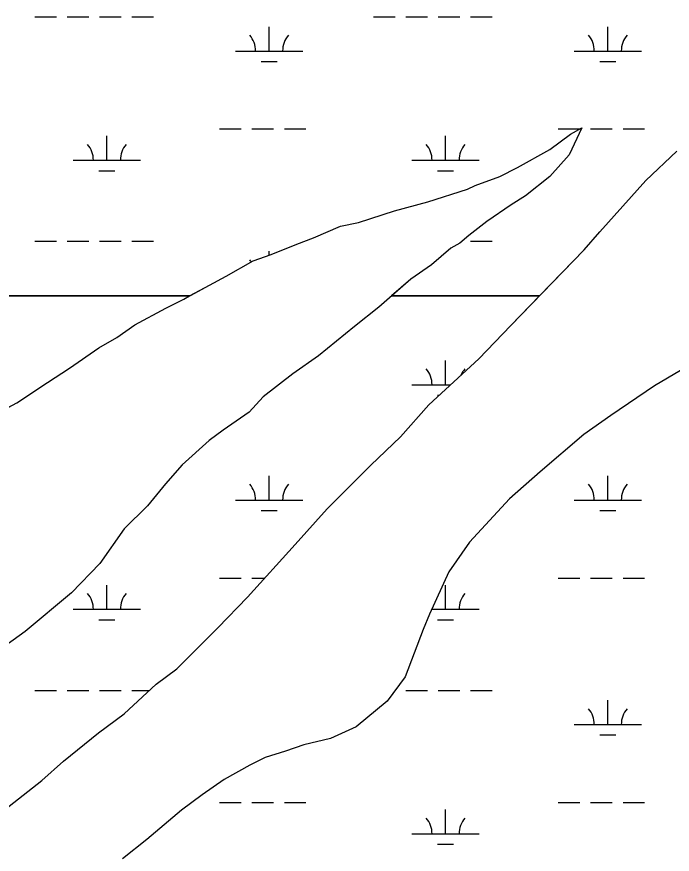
# Model space of a CAD drawing. Extents: x 3161564 to 3199464, y 849354 to 874788.
# Drawn here: x 3193585 to 3194556, y 864793 to 866034 of the extents above; entities that cross this region are included whole.
import ezdxf

# ---------------------------------------------------------------- set-up
doc = ezdxf.new("R2010")
doc.units = 0
for name, color, linetype in [('V-SITE-VEGE', 7, 'Continuous'), ('V-TOPO-SHOR', 7, 'Continuous'), ('V-WETL-SWMP', 7, 'Continuous')]:
    doc.layers.add(name, color=color, linetype=linetype)

msp = doc.modelspace()

# ---------------------------------------------------------------- linework, layer by layer
at = {"layer": 'V-SITE-VEGE'}
for p, q in [((3194422.5, 865869.6), (3194403.4, 865829.7)), ((3194405.4, 865860.1), (3194422.5, 865869.6)), ((3194374.9, 865837.3), (3194405.4, 865860.1)), ((3194327.3, 865810.8), (3194374.9, 865837.3)), ((3194517.5, 865791.5), (3194563.2, 865835.1)), ((3194403.4, 865829.7), (3194374.9, 865797.4)), ((3194300.7, 865797.5), (3194327.3, 865810.8)), ((3194264.5, 865784.3), (3194300.7, 865797.5)), ((3194374.9, 865797.4), (3194338.7, 865768.9)), ((3194253.1, 865778.6), (3194264.5, 865784.3)), ((3194448.9, 865715.5), (3194517.5, 865791.5)), ((3194194.1, 865759.7), (3194253.1, 865778.6)), ((3194338.7, 865768.9), (3194317.7, 865755.7)), ((3194144.6, 865746.4), (3194194.1, 865759.7)), ((3194091.4, 865729.4), (3194144.6, 865746.4)), ((3194317.7, 865755.7), (3194281.6, 865731)), ((3194024.7, 865706.7), (3194064.7, 865723.8)), ((3194064.7, 865723.8), (3194091.4, 865729.4)), ((3194281.6, 865731), (3194254.9, 865710.1)), ((3194000, 865697.2), (3194024.7, 865706.7)), ((3194254.9, 865710.1), (3194241.6, 865698.7)), ((3194426, 865688.9), (3194448.9, 865715.5)), ((3193961.9, 865682.1), (3194000, 865697.2)), ((3194241.6, 865698.7), (3194228.2, 865691.1)), ((3193935.3, 865672.6), (3193961.9, 865682.1)), ((3194228.2, 865691.1), (3194199.7, 865666.5)), ((3194359.7, 865620.5), (3194426, 865688.9)), ((3193895.3, 865649.9), (3193935.3, 865672.6)), ((3194199.7, 865666.5), (3194169.2, 865645.6)), ((3193870.6, 865636.6), (3193895.3, 865649.9)), ((3194169.2, 865645.6), (3194140.5, 865620.5)), ((3193841.1, 865620.5), (3193870.6, 865636.6)), ((3191870, 865620.5), (3193841.1, 865620.5)), ((3194140.5, 865620.5), (3194359.7, 865620.5)), ((3194568.4, 865509.9), (3194530.3, 865487.1)), ((3194530.3, 865487.1), (3194465.6, 865443.5)), ((3194465.6, 865443.5), (3194425.6, 865415)), ((3194425.6, 865415), (3194360.8, 865360)), ((3194360.8, 865360), (3194315.1, 865320.1)), ((3194315.1, 865320.1), (3194256, 865255.5)), ((3194256, 865255.5), (3194225.5, 865211.8)), ((3194225.5, 865211.8), (3194196.9, 865149.1)), ((3194196.9, 865149.1), (3194187.3, 865126.3)), ((3194187.3, 865126.3), (3194160.6, 865056)), ((3194160.6, 865056), (3194133.9, 865019.9)), ((3194133.9, 865019.9), (3194088.2, 864981.9)), ((3194088.2, 864981.9), (3194050.1, 864964.9)), ((3194050.1, 864964.9), (3194010.2, 864955.4)), ((3194010.2, 864955.4), (3193983.5, 864946)), ((3193983.5, 864946), (3193953.1, 864936.5)), ((3193930.2, 864925.1), (3193892.2, 864904.3)), ((3193953.1, 864936.5), (3193930.2, 864925.1)), ((3193892.2, 864904.3), (3193859.8, 864881.5)), ((3193859.8, 864881.5), (3193829.3, 864858.7)), ((3193829.3, 864858.7), (3193777.9, 864815.1)), ((3193777.9, 864815.1), (3193741.7, 864786.6))]:
    msp.add_line(p, q, dxfattribs=at)
msp.add_lwpolyline([(3193473.2, 865620.5), (3193473.2, 865400.2), (3193501.2, 865414.7), (3193533.6, 865433.6), (3193552.6, 865445), (3193585, 865462.1), (3193630.7, 865492.4), (3193663, 865513.3), (3193706.8, 865543.7), (3193733.5, 865558.8), (3193760.2, 865577.8), (3193805.8, 865602.5), (3193832.5, 865615.7), (3193841.1, 865620.5)], close=True, dxfattribs=at)
msp.add_lwpolyline([(3193566.9, 864859.2), (3193622.1, 864902.8), (3193654.5, 864931.3), (3193705.9, 864973.1), (3193744, 865001.5), (3193791.6, 865045.2), (3193822.1, 865068), (3193883, 865128.7), (3193926.9, 865174.3), (3193997.4, 865252.2), (3194045, 865305.3), (3194109.8, 865369.9), (3194153.6, 865411.7), (3194195.5, 865459.2), (3194269.8, 865527.5), (3194317.4, 865576.9), (3194359.7, 865620.5), (3194140.5, 865620.5), (3194121.6, 865603.8), (3194085.4, 865575.4), (3194032.1, 865531.7), (3193994, 865505.1), (3193950.2, 865471), (3193929.2, 865448.2), (3193891.1, 865421.6), (3193870.2, 865406.4), (3193830.2, 865370.4), (3193805.4, 865341.9), (3193778.7, 865309.6), (3193744.4, 865275.4), (3193708.2, 865224.1), (3193666.3, 865180.5), (3193597.7, 865123.5), (3193557.7, 865095)], dxfattribs=at)
at = {"layer": 'V-TOPO-SHOR'}
for p, q in [((3194422.5, 865869.6), (3194403.4, 865829.7)), ((3194405.4, 865860.1), (3194422.5, 865869.6)), ((3194374.9, 865837.3), (3194405.4, 865860.1)), ((3194327.3, 865810.8), (3194374.9, 865837.3)), ((3194517.5, 865791.5), (3194563.2, 865835.1)), ((3194403.4, 865829.7), (3194374.9, 865797.4)), ((3194300.7, 865797.5), (3194327.3, 865810.8)), ((3194264.5, 865784.3), (3194300.7, 865797.5)), ((3194374.9, 865797.4), (3194338.7, 865768.9)), ((3194253.1, 865778.6), (3194264.5, 865784.3)), ((3194448.9, 865715.5), (3194517.5, 865791.5)), ((3194194.1, 865759.7), (3194253.1, 865778.6)), ((3194338.7, 865768.9), (3194317.7, 865755.7)), ((3194144.6, 865746.4), (3194194.1, 865759.7)), ((3194091.4, 865729.4), (3194144.6, 865746.4)), ((3194317.7, 865755.7), (3194281.6, 865731)), ((3194024.7, 865706.7), (3194064.7, 865723.7)), ((3194064.7, 865723.7), (3194091.4, 865729.4)), ((3194281.6, 865731), (3194254.9, 865710.1)), ((3194000, 865697.2), (3194024.7, 865706.7)), ((3194254.9, 865710.1), (3194241.6, 865698.7)), ((3194426, 865688.9), (3194448.9, 865715.5)), ((3193961.9, 865682.1), (3194000, 865697.2)), ((3194241.6, 865698.7), (3194228.2, 865691.1)), ((3193935.3, 865672.6), (3193961.9, 865682.1)), ((3194228.2, 865691.1), (3194199.7, 865666.5)), ((3194317.4, 865576.9), (3194426, 865688.9)), ((3193895.3, 865649.9), (3193935.3, 865672.6)), ((3194199.7, 865666.5), (3194169.2, 865645.6)), ((3193870.6, 865636.6), (3193895.3, 865649.9)), ((3194169.2, 865645.6), (3194121.6, 865603.8)), ((3193832.5, 865615.7), (3193870.6, 865636.6)), ((3193805.8, 865602.5), (3193832.5, 865615.7)), ((3193760.2, 865577.8), (3193805.8, 865602.5)), ((3194121.6, 865603.8), (3194085.4, 865575.4)), ((3193733.5, 865558.8), (3193760.2, 865577.8)), ((3194085.4, 865575.4), (3194032.1, 865531.7)), ((3194269.8, 865527.5), (3194317.4, 865576.9)), ((3193706.8, 865543.7), (3193733.5, 865558.8)), ((3193663, 865513.3), (3193706.8, 865543.7)), ((3194032.1, 865531.7), (3193994, 865505.1)), ((3194195.5, 865459.2), (3194269.8, 865527.5)), ((3193630.7, 865492.4), (3193663, 865513.3)), ((3194568.4, 865509.9), (3194530.3, 865487.1)), ((3193994, 865505.1), (3193950.2, 865471)), ((3193585, 865462.1), (3193630.7, 865492.4)), ((3194530.3, 865487.1), (3194465.6, 865443.5)), ((3193950.2, 865471), (3193929.2, 865448.2)), ((3193552.6, 865445), (3193585, 865462.1)), ((3194153.6, 865411.7), (3194195.5, 865459.2)), ((3193929.2, 865448.2), (3193891.1, 865421.6)), ((3194465.6, 865443.5), (3194425.6, 865415)), ((3193891.1, 865421.6), (3193870.2, 865406.4)), ((3194109.8, 865369.9), (3194153.6, 865411.7)), ((3194425.6, 865415), (3194360.8, 865360)), ((3193870.2, 865406.4), (3193830.2, 865370.4)), ((3193830.2, 865370.4), (3193805.4, 865341.9)), ((3194045, 865305.3), (3194109.8, 865369.9)), ((3194360.8, 865360), (3194315.1, 865320.1)), ((3193805.4, 865341.9), (3193778.7, 865309.6)), ((3193778.7, 865309.6), (3193744.4, 865275.4)), ((3194315.1, 865320.1), (3194256, 865255.5)), ((3193997.4, 865252.2), (3194045, 865305.3)), ((3193744.4, 865275.4), (3193708.2, 865224.1)), ((3193926.8, 865174.3), (3193997.4, 865252.2)), ((3194256, 865255.5), (3194225.5, 865211.8)), ((3193708.2, 865224.1), (3193666.3, 865180.5)), ((3194225.5, 865211.8), (3194196.9, 865149.1)), ((3193666.3, 865180.5), (3193597.7, 865123.5)), ((3193883, 865128.7), (3193926.8, 865174.3)), ((3194196.9, 865149.1), (3194187.3, 865126.3)), ((3193597.7, 865123.5), (3193557.7, 865095)), ((3193822.1, 865068), (3193883, 865128.7)), ((3194187.3, 865126.3), (3194160.6, 865056)), ((3193791.6, 865045.2), (3193822.1, 865068)), ((3194160.6, 865056), (3194133.9, 865019.9)), ((3193744, 865001.5), (3193791.6, 865045.2)), ((3194133.9, 865019.9), (3194088.2, 864981.9)), ((3193705.9, 864973.1), (3193744, 865001.5)), ((3194088.2, 864981.9), (3194050.1, 864964.9)), ((3193654.5, 864931.3), (3193705.9, 864973.1)), ((3194050.1, 864964.9), (3194010.2, 864955.4)), ((3194010.2, 864955.4), (3193983.5, 864946)), ((3193983.5, 864946), (3193953.1, 864936.5)), ((3193622.1, 864902.8), (3193654.5, 864931.3)), ((3193930.2, 864925.1), (3193892.2, 864904.3)), ((3193953.1, 864936.5), (3193930.2, 864925.1)), ((3193566.8, 864859.2), (3193622.1, 864902.8)), ((3193892.2, 864904.3), (3193859.8, 864881.5)), ((3193859.8, 864881.5), (3193829.3, 864858.7)), ((3193829.3, 864858.7), (3193777.9, 864815.1)), ((3193777.9, 864815.1), (3193741.7, 864786.6))]:
    msp.add_line(p, q, dxfattribs=at)
at = {"layer": 'V-WETL-SWMP'}
for p, q in [((3193611.7, 866034.2), (3193643.7, 866034.2)), ((3193659.7, 866034.2), (3193691.7, 866034.2)), ((3193707.7, 866034.2), (3193739.7, 866034.2)), ((3193755.7, 866034.2), (3193787.7, 866034.2)), ((3194113.6, 866034.2), (3194145.6, 866034.2)), ((3194161.6, 866034.2), (3194193.6, 866034.2)), ((3194209.6, 866034.2), (3194241.6, 866034.2)), ((3194257.6, 866034.2), (3194289.6, 866034.2)), ((3193959, 865983.4), (3193959, 866019.4)), ((3194460.9, 865983.4), (3194460.9, 866019.4)), ((3193909, 865983.4), (3194009, 865983.4)), ((3194410.9, 865983.4), (3194510.9, 865983.4)), ((3193947, 865968), (3193971, 865968)), ((3194448.9, 865968), (3194472.9, 865968)), ((3193885.6, 865868), (3193917.6, 865868)), ((3193933.6, 865868), (3193965.6, 865868)), ((3193981.6, 865868), (3194013.6, 865868)), ((3194387.5, 865868), (3194419.5, 865868)), ((3194422.5, 865869.6), (3194403.4, 865829.7)), ((3194405.4, 865860.1), (3194422.5, 865869.6)), ((3194435.5, 865868), (3194467.5, 865868)), ((3194483.5, 865868), (3194515.5, 865868)), ((3193718.5, 865821.6), (3193718.5, 865857.6)), ((3194220.4, 865821.6), (3194220.4, 865857.6)), ((3194374.9, 865837.3), (3194405.4, 865860.1)), ((3194327.3, 865810.8), (3194374.9, 865837.3)), ((3194517.5, 865791.5), (3194563.2, 865835.1)), ((3193668.5, 865821.6), (3193768.5, 865821.6)), ((3194170.4, 865821.6), (3194270.4, 865821.6)), ((3194403.4, 865829.7), (3194374.9, 865797.4)), ((3193706.5, 865806.1), (3193730.5, 865806.1)), ((3194208.4, 865806.1), (3194232.4, 865806.1)), ((3194300.7, 865797.5), (3194327.3, 865810.8)), ((3194264.5, 865784.3), (3194300.7, 865797.5)), ((3194374.9, 865797.4), (3194338.7, 865768.9)), ((3194253.1, 865778.6), (3194264.5, 865784.3)), ((3194448.9, 865715.5), (3194517.5, 865791.5)), ((3194194.1, 865759.7), (3194253.1, 865778.6)), ((3194338.7, 865768.9), (3194317.7, 865755.7)), ((3194144.6, 865746.4), (3194194.1, 865759.7)), ((3194091.4, 865729.4), (3194144.6, 865746.4)), ((3194317.7, 865755.7), (3194281.6, 865731)), ((3194024.7, 865706.7), (3194064.7, 865723.7)), ((3194064.7, 865723.7), (3194091.4, 865729.4)), ((3194281.6, 865731), (3194254.9, 865710.1)), ((3194000, 865697.2), (3194024.7, 865706.7)), ((3194254.9, 865710.1), (3194241.6, 865698.7)), ((3194426, 865688.9), (3194448.9, 865715.5)), ((3193611.7, 865701.5), (3193643.7, 865701.5)), ((3193659.7, 865701.5), (3193691.7, 865701.5)), ((3193707.7, 865701.5), (3193739.7, 865701.5)), ((3193755.7, 865701.5), (3193787.7, 865701.5)), ((3193961.9, 865682.1), (3194000, 865697.2)), ((3194241.6, 865698.7), (3194228.2, 865691.1)), ((3194257.6, 865701.5), (3194289.6, 865701.5)), ((3193935.3, 865672.6), (3193961.9, 865682.1)), ((3193959, 865681), (3193959, 865686.8)), ((3194228.2, 865691.1), (3194199.7, 865666.5)), ((3194317.4, 865576.9), (3194426, 865688.9)), ((3193895.3, 865649.9), (3193935.3, 865672.6)), ((3194199.7, 865666.5), (3194169.2, 865645.6)), ((3193870.6, 865636.6), (3193895.3, 865649.9)), ((3194169.2, 865645.6), (3194121.6, 865603.8)), ((3193832.5, 865615.7), (3193870.6, 865636.6)), ((3193805.8, 865602.5), (3193832.5, 865615.7)), ((3193760.2, 865577.8), (3193805.8, 865602.5)), ((3194121.6, 865603.8), (3194085.4, 865575.4)), ((3193733.5, 865558.8), (3193760.2, 865577.8)), ((3194085.4, 865575.4), (3194032.1, 865531.7)), ((3194269.8, 865527.5), (3194317.4, 865576.9)), ((3193706.8, 865543.7), (3193733.5, 865558.8)), ((3193663, 865513.3), (3193706.8, 865543.7)), ((3194032.1, 865531.7), (3193994, 865505.1)), ((3194195.5, 865459.2), (3194269.8, 865527.5)), ((3194220.4, 865488.9), (3194220.4, 865524.9)), ((3193630.7, 865492.4), (3193663, 865513.3)), ((3194568.4, 865509.9), (3194530.3, 865487.1)), ((3193994, 865505.1), (3193950.2, 865471)), ((3193585, 865462.1), (3193630.7, 865492.4)), ((3194170.4, 865488.9), (3194227.8, 865488.9)), ((3194530.3, 865487.1), (3194465.6, 865443.5)), ((3193950.2, 865471), (3193929.2, 865448.2)), ((3194208.4, 865473.5), (3194211.1, 865473.5)), ((3193552.6, 865445), (3193585, 865462.1)), ((3194153.6, 865411.7), (3194195.5, 865459.2)), ((3193929.2, 865448.2), (3193891.1, 865421.6)), ((3194465.6, 865443.5), (3194425.6, 865415)), ((3193891.1, 865421.6), (3193870.2, 865406.4)), ((3194109.8, 865369.9), (3194153.6, 865411.7)), ((3194425.6, 865415), (3194360.8, 865360)), ((3193870.2, 865406.4), (3193830.2, 865370.4)), ((3193830.2, 865370.4), (3193805.4, 865341.9)), ((3194045, 865305.3), (3194109.8, 865369.9)), ((3194360.8, 865360), (3194315.1, 865320.1)), ((3193959, 865318.1), (3193959, 865354.1)), ((3194460.9, 865318.1), (3194460.9, 865354.1)), ((3193805.4, 865341.9), (3193778.7, 865309.6)), ((3193778.7, 865309.6), (3193744.4, 865275.4)), ((3193909, 865318.1), (3194009, 865318.1)), ((3194315.1, 865320.1), (3194256, 865255.5)), ((3194410.9, 865318.1), (3194510.9, 865318.1)), ((3193947, 865302.6), (3193971, 865302.6)), ((3193997.4, 865252.2), (3194045, 865305.3)), ((3194448.9, 865302.6), (3194472.9, 865302.6)), ((3193744.4, 865275.4), (3193708.2, 865224.1)), ((3193926.8, 865174.3), (3193997.4, 865252.2)), ((3194256, 865255.5), (3194225.5, 865211.8)), ((3193708.2, 865224.1), (3193666.3, 865180.5)), ((3194225.5, 865211.8), (3194196.9, 865149.1)), ((3193885.6, 865202.6), (3193917.6, 865202.6)), ((3193933.6, 865202.6), (3193952.5, 865202.6)), ((3194387.5, 865202.6), (3194419.5, 865202.6)), ((3194435.5, 865202.6), (3194467.5, 865202.6)), ((3194483.5, 865202.6), (3194515.5, 865202.6)), ((3193718.5, 865156.2), (3193718.5, 865192.2)), ((3194220.4, 865156.2), (3194220.4, 865192.2)), ((3193666.3, 865180.5), (3193597.7, 865123.5)), ((3193883, 865128.7), (3193926.8, 865174.3)), ((3193668.5, 865156.2), (3193768.5, 865156.2)), ((3194196.9, 865149.1), (3194187.3, 865126.3)), ((3194200.1, 865156.2), (3194270.4, 865156.2)), ((3193706.5, 865140.8), (3193730.5, 865140.8)), ((3194208.4, 865140.8), (3194232.4, 865140.8)), ((3193597.7, 865123.5), (3193557.7, 865095)), ((3193822.1, 865068), (3193883, 865128.7)), ((3194187.3, 865126.3), (3194160.6, 865056)), ((3193791.6, 865045.2), (3193822.1, 865068)), ((3194160.6, 865056), (3194133.9, 865019.9)), ((3193744, 865001.5), (3193791.6, 865045.2)), ((3193611.7, 865036.1), (3193643.7, 865036.1)), ((3193659.7, 865036.1), (3193691.7, 865036.1)), ((3193707.7, 865036.1), (3193739.7, 865036.1)), ((3193755.7, 865036.1), (3193781.7, 865036.1)), ((3194161.6, 865036.1), (3194193.6, 865036.1)), ((3194209.6, 865036.1), (3194241.6, 865036.1)), ((3194257.6, 865036.1), (3194289.6, 865036.1)), ((3194133.9, 865019.9), (3194088.2, 864981.9)), ((3194460.9, 864985.4), (3194460.9, 865021.4)), ((3193705.9, 864973.1), (3193744, 865001.5)), ((3194088.2, 864981.9), (3194050.1, 864964.9)), ((3194410.9, 864985.4), (3194510.9, 864985.4)), ((3193654.5, 864931.3), (3193705.9, 864973.1)), ((3194050.1, 864964.9), (3194010.2, 864955.4)), ((3194448.9, 864970), (3194472.9, 864970)), ((3194010.2, 864955.4), (3193983.5, 864946)), ((3193983.5, 864946), (3193953.1, 864936.5)), ((3193622.1, 864902.8), (3193654.5, 864931.3)), ((3193930.2, 864925.1), (3193892.2, 864904.3)), ((3193953.1, 864936.5), (3193930.2, 864925.1)), ((3193566.8, 864859.2), (3193622.1, 864902.8)), ((3193892.2, 864904.3), (3193859.8, 864881.5)), ((3193859.8, 864881.5), (3193829.3, 864858.7)), ((3193885.6, 864870), (3193917.6, 864870)), ((3193933.6, 864870), (3193965.6, 864870)), ((3193981.6, 864870), (3194013.6, 864870)), ((3194387.5, 864870), (3194419.5, 864870)), ((3194435.5, 864870), (3194467.5, 864870)), ((3194483.5, 864870), (3194515.5, 864870)), ((3193829.3, 864858.7), (3193777.9, 864815.1)), ((3194220.4, 864823.5), (3194220.4, 864859.5)), ((3193777.9, 864815.1), (3193741.7, 864786.6)), ((3194170.4, 864823.5), (3194270.4, 864823.5)), ((3194208.4, 864808.1), (3194232.4, 864808.1))]:
    msp.add_line(p, q, dxfattribs=at)
for centre, start, end in [((3193903.7, 865983.9), 359.2282, 40.7718), ((3194014.2, 865983.9), 139.2282, 180.7718), ((3194405.7, 865983.9), 359.2282, 40.7718), ((3194516.1, 865983.9), 139.2282, 180.7718), ((3193663.3, 865822), 359.2282, 40.7718), ((3193773.8, 865822), 139.2282, 180.7718), ((3194165.2, 865822), 359.2282, 40.7718), ((3194275.7, 865822), 139.2282, 180.7718), ((3193903.7, 865651.2), 34.5011, 40.7718), ((3194165.2, 865489.4), 359.2282, 40.7718), ((3194275.7, 865489.4), 139.2282, 157.2381), ((3193903.7, 865318.6), 359.2282, 40.7718), ((3194014.2, 865318.6), 139.2282, 180.7718), ((3194405.7, 865318.6), 359.2282, 40.7718), ((3194516.1, 865318.6), 139.2282, 180.7718), ((3193663.3, 865156.7), 359.2282, 40.7718), ((3193773.8, 865156.7), 139.2282, 180.7718), ((3194275.7, 865156.7), 139.2282, 180.7718), ((3194165.2, 865156.7), 359.2282, 0.3145), ((3194405.7, 864985.9), 359.2282, 40.7718), ((3194516.1, 864985.9), 139.2282, 180.7718), ((3194165.2, 864824), 359.2282, 40.7718), ((3194275.7, 864824), 139.2282, 180.7718)]:
    msp.add_arc(centre, 35.2, start, end, dxfattribs=at)

doc.saveas('drawing.dxf')
